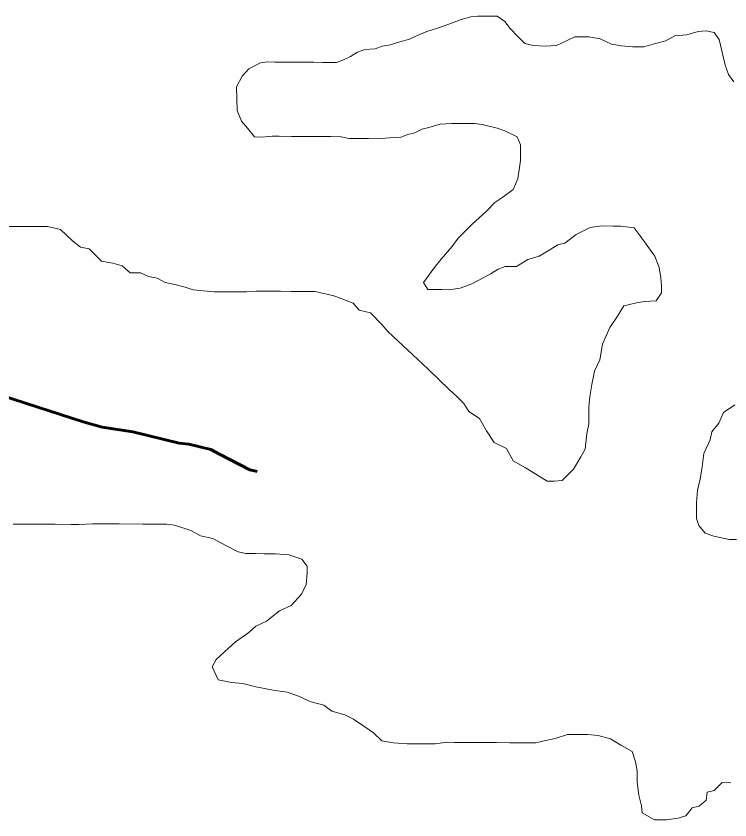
# Model space of a CAD drawing. Extents: x 553962 to 842807, y 8883888 to 9032388.
# Drawn here: x 613876 to 615915, y 8944887 to 8947186 of the extents above; entities that cross this region are included whole.
import ezdxf

# ---------------------------------------------------------------- set-up
doc = ezdxf.new("R2010")
doc.units = 0
doc.header["$LTSCALE"] = 200
doc.linetypes.add('LONG_DASH_SHORT_DASH', pattern=[9.9, 6, -1.2, 1.5, -1.2])
for name, color, linetype, lineweight in [('25', 7, 'Continuous', 13), ('57', 7, 'Continuous', 13), ('7', 7, 'LONG_DASH_SHORT_DASH', 60)]:
    doc.layers.add(name, color=color, linetype=linetype, lineweight=lineweight)

msp = doc.modelspace()

# ---------------------------------------------------------------- linework, layer by layer
at = {"layer": '25'}
for points in [[(615387.1, 8947099.2), (615354.6, 8947101.9), (615329.6, 8947107.1), (615309.7, 8947127.2), (615287.4, 8947149.9), (615272.6, 8947170), (615250.2, 8947185.2), (615217.6, 8947185.4), (615195.1, 8947185.6), (615175.1, 8947183.2), (615147.5, 8947175.9), (615114.9, 8947163.6), (615079.8, 8947151.3), (615049.7, 8947141.5), (615019.6, 8947129.2), (614999.6, 8947119.3), (614972, 8947111.9), (614941.9, 8947102.1), (614921.9, 8947099.8), (614901.8, 8947092.4), (614871.8, 8947090.1), (614851.7, 8947082.7), (614831.6, 8947070.3), (614811.5, 8947060.4), (614791.5, 8947053.1), (614771.4, 8947053.2), (614751.4, 8947053.3), (614726.4, 8947053.5), (614693.9, 8947053.7), (614663.9, 8947053.9), (614643.9, 8947054), (614613.9, 8947054.2), (614593.9, 8947054.4), (614573.8, 8947052), (614541.1, 8947034.6), (614522, 8947013.4), (614505.8, 8946982.9)], [(615926.5, 8946998), (615911.7, 8947018.1), (615901.9, 8947045.7), (615892.2, 8947085.8), (615884.9, 8947118.4), (615870.1, 8947138.5), (615847.6, 8947143.7), (615825.1, 8947141.3), (615792.5, 8947131.6), (615757.5, 8947129.3), (615732.3, 8947114.4), (615702.3, 8947107.1), (615669.7, 8947097.3), (615637.2, 8947097.5), (615604.7, 8947100.2), (615577.2, 8947105.4), (615544.8, 8947120.7), (615512.3, 8947125.9), (615492.3, 8947126), (615472.3, 8947126.2), (615452.2, 8947116.3), (615419.6, 8947101.5), (615387.1, 8947099.2)], [(614505.8, 8946982.9), (614507.8, 8946915.3), (614520, 8946885.2), (614537.4, 8946865.1), (614557.2, 8946839.9), (614577.2, 8946839.8), (614607.2, 8946842.1), (614627.2, 8946841.9), (614662.3, 8946841.7), (614702.3, 8946841.4), (614729.8, 8946841.3), (614752.3, 8946841.1), (614774.8, 8946841), (614804.8, 8946840.8), (614827.3, 8946835.6), (614847.3, 8946835.5), (614882.3, 8946835.2), (614909.8, 8946835.1), (614942.4, 8946837.3), (614974.9, 8946839.6), (614995, 8946847), (615015, 8946851.9), (615035.1, 8946861.8), (615055.1, 8946866.6), (615087.7, 8946876.4), (615120.2, 8946878.7), (615142.8, 8946878.6), (615185.3, 8946878.3), (615207.8, 8946875.7), (615250.2, 8946865.3), (615272.7, 8946857.7), (615307.5, 8946839.9), (615317.4, 8946817.3), (615317.2, 8946797.3), (615317, 8946772.3), (615314.4, 8946752.3), (615309.1, 8946719.8), (615296.4, 8946689.8), (615266.2, 8946667.5), (615243.6, 8946652.6), (615220.6, 8946628.4), (615178, 8946589.7), (615139.3, 8946550.8), (615120.9, 8946525.9), (615090.6, 8946491), (615070.4, 8946466.1), (615040.1, 8946423.8), (615052.4, 8946403.7), (615072.5, 8946403.5), (615092.5, 8946403.4), (615112.5, 8946403.3), (615145, 8946408.1), (615177.6, 8946420.3), (615197.7, 8946430.2), (615232.9, 8946450), (615253, 8946462.4), (615273, 8946469.8), (615305.6, 8946469.6), (615338.2, 8946489.4), (615370.8, 8946499.2), (615403.5, 8946519), (615423.6, 8946531.4), (615443.6, 8946536.3), (615476.3, 8946561.1), (615516.5, 8946580.8), (615549, 8946585.6), (615581.6, 8946585.4), (615604.1, 8946585.3), (615641.5, 8946580), (615658.9, 8946557.4), (615681.2, 8946527.2), (615701, 8946499.5), (615713.2, 8946466.9), (615718, 8946436.8), (615720.3, 8946414.3), (615720.2, 8946394.2), (615705, 8946371.8), (615670, 8946369.5), (615644.9, 8946364.7), (615612.3, 8946357.4), (615594.6, 8946327.5), (615571.8, 8946295.1), (615551.5, 8946247.6), (615543.6, 8946202.6), (615528.4, 8946170.2), (615520.6, 8946132.7), (615515.3, 8946097.7), (615512.6, 8946067.6), (615512.2, 8946020.1), (615507, 8945992.6), (615501.7, 8945947.5), (615489, 8945925.1), (615468.7, 8945890.2), (615436, 8945857.8), (615413.4, 8945855.5), (615393.4, 8945855.6), (615361.1, 8945875.9), (615331.2, 8945893.6), (615296.3, 8945913.8), (615276.6, 8945949), (615241.7, 8945966.8)], [(615241.7, 8945966.8), (615219.4, 8945999.5), (615199.7, 8946034.7), (615169.8, 8946054.9), (615155, 8946077.5), (615135.2, 8946097.7), (615112.8, 8946117.9), (615052.1, 8946177.5), (614980.5, 8946243.3), (614938.2, 8946284.1), (614920.8, 8946304.2), (614888.5, 8946337), (614856.1, 8946344.7), (614838.7, 8946364.9), (614806.3, 8946377.6), (614783.8, 8946385.3), (614751.4, 8946393), (614728.9, 8946398.1), (614706.4, 8946398.3), (614686.4, 8946398.4), (614661.4, 8946398.6), (614631.4, 8946398.8), (614598.9, 8946399), (614561.4, 8946399.2), (614533.8, 8946396.9), (614501.3, 8946397.1), (614468.8, 8946397.4), (614441.3, 8946397.5), (614411.3, 8946400.2), (614381.3, 8946402.9), (614358.9, 8946410.6), (614328.9, 8946418.3), (614301.4, 8946423.5), (614279, 8946436.2), (614254, 8946441.3), (614231.6, 8946451.5), (614201.6, 8946451.7), (614179.2, 8946471.9), (614151.8, 8946479.6), (614119.3, 8946484.8), (614084.6, 8946520.1), (614059.6, 8946525.2), (614037.2, 8946542.9), (614002.5, 8946575.7), (613965.8, 8946584.2), (613911.6, 8946584.2), (613911.6, 8946584.2), (613911.6, 8946584.2), (613911.6, 8946584.2), (613911.6, 8946584.2), (613911.6, 8946584.2), (613839.5, 8946584.2)], [(615934.1, 8945688.6), (615914.1, 8945688.7), (615891.6, 8945693.9), (615869.1, 8945699), (615844.2, 8945706.7), (615826.8, 8945729.3), (615819.5, 8945749.4), (615819.7, 8945771.9), (615819.8, 8945794.5), (615822.6, 8945829.5), (615830.3, 8945862), (615835.6, 8945897), (615840.9, 8945934.5), (615858.7, 8945974.5), (615863.9, 8945997), (615884.1, 8946021.9), (615896.8, 8946051.8), (615929.5, 8946074.2)], [(613867.7, 8945733.3), (613907.7, 8945733), (613930.2, 8945732.9), (613962.8, 8945732.7), (613987.8, 8945732.5), (614032.8, 8945732.2), (614055.3, 8945732.1), (614095.3, 8945734.3), (614117.8, 8945734.2), (614170.3, 8945733.8), (614237.9, 8945733.3), (614305.4, 8945732.9), (614327.9, 8945730.3), (614375.3, 8945714.9), (614402.7, 8945699.7), (614437.7, 8945692), (614475, 8945671.7), (614509.9, 8945653.9), (614532.4, 8945648.8), (614559.9, 8945648.6), (614584.9, 8945648.4), (614617.4, 8945648.2), (614654.9, 8945645.5), (614692.3, 8945632.7), (614707.2, 8945612.6), (614707, 8945592.6), (614704.3, 8945560), (614691.6, 8945532.6), (614661.3, 8945500.2), (614628.7, 8945485.4), (614590.9, 8945455.6), (614560.8, 8945440.8), (614540.7, 8945423.4), (614502.9, 8945396.1), (614482.8, 8945378.7), (614447.5, 8945346.4), (614436, 8945325.2), (614436, 8945325.2), (614436, 8945325.2), (614453.5, 8945287.8), (614490.8, 8945280.3), (614523.2, 8945277.8), (614560.6, 8945267.9), (614610.5, 8945257.9), (614650.3, 8945252.9), (614685.2, 8945240.5), (614715.1, 8945225.5), (614755, 8945215.6), (614777.5, 8945198.2), (614814.8, 8945188.2), (614839.8, 8945175.7), (614869.7, 8945155.8)], [(614869.7, 8945155.8), (614897.1, 8945135.9), (614921, 8945113), (614953.4, 8945107.8), (614993.4, 8945105), (615020.9, 8945104.8), (615053.5, 8945104.6), (615073.5, 8945104.4), (615108.5, 8945109.2), (615128.5, 8945109.1), (615171, 8945108.8), (615191, 8945108.7), (615223.6, 8945108.5), (615248.6, 8945108.3), (615286.1, 8945108.1), (615311.1, 8945107.9), (615361.1, 8945107.6), (615381.2, 8945112.4), (615416.2, 8945119.7), (615451.3, 8945132), (615488.8, 8945131.7), (615508.9, 8945131.6), (615538.8, 8945128.9), (615573.8, 8945118.7), (615603.7, 8945100.9), (615636.1, 8945083.2), (615645.8, 8945053.1), (615650.6, 8945028), (615650.4, 8944995.5), (615655.1, 8944957.9), (615662.4, 8944927.8), (615664.7, 8944907.8), (615699.6, 8944887.5), (615734.6, 8944887.3), (615767.2, 8944892.1), (615789.7, 8944899.4), (615807.4, 8944921.8), (615827.4, 8944926.7), (615847.6, 8944944.1), (615850.3, 8944966.6), (615870.3, 8944971.5), (615893, 8944993.9), (615918, 8944993.7)]]:
    msp.add_lwpolyline(points, dxfattribs=at)
at = {"layer": '57'}
for points in [[(614505.8, 8946982.9), (614522, 8947013.4), (614541.1, 8947034.6), (614573.8, 8947052), (614593.9, 8947054.4), (614613.9, 8947054.2), (614643.9, 8947054), (614663.9, 8947053.9), (614693.9, 8947053.7), (614726.4, 8947053.5), (614751.4, 8947053.3), (614771.4, 8947053.2), (614791.5, 8947053.1), (614811.5, 8947060.4), (614831.6, 8947070.3), (614851.7, 8947082.7), (614871.8, 8947090.1), (614901.8, 8947092.4), (614921.9, 8947099.8), (614941.9, 8947102.1), (614972, 8947111.9), (614999.6, 8947119.3), (615019.6, 8947129.2), (615049.7, 8947141.5), (615079.8, 8947151.3), (615114.9, 8947163.6), (615147.5, 8947175.9), (615175.1, 8947183.2), (615195.1, 8947185.6), (615217.6, 8947185.4), (615250.2, 8947185.2), (615272.6, 8947170), (615287.4, 8947149.9), (615309.7, 8947127.2), (615329.6, 8947107.1), (615354.6, 8947101.9), (615387.1, 8947099.2)], [(614505.8, 8946982.9), (614522, 8947013.4), (614541.1, 8947034.6), (614573.8, 8947052), (614593.9, 8947054.4), (614613.9, 8947054.2), (614643.9, 8947054), (614663.9, 8947053.9), (614693.9, 8947053.7), (614726.4, 8947053.5), (614751.4, 8947053.3), (614771.4, 8947053.2), (614791.5, 8947053.1), (614811.5, 8947060.4), (614831.6, 8947070.3), (614851.7, 8947082.7), (614871.8, 8947090.1), (614901.8, 8947092.4), (614921.9, 8947099.8), (614941.9, 8947102.1), (614972, 8947111.9), (614999.6, 8947119.3), (615019.6, 8947129.2), (615049.7, 8947141.5), (615079.8, 8947151.3), (615114.9, 8947163.6), (615147.5, 8947175.9), (615175.1, 8947183.2), (615195.1, 8947185.6), (615217.6, 8947185.4), (615250.2, 8947185.2), (615272.6, 8947170), (615287.4, 8947149.9), (615309.7, 8947127.2), (615329.6, 8947107.1), (615354.6, 8947101.9), (615387.1, 8947099.2)], [(615387.1, 8947099.2), (615419.6, 8947101.5), (615452.2, 8947116.3), (615472.3, 8947126.2), (615492.3, 8947126), (615512.3, 8947125.9), (615544.8, 8947120.7), (615577.2, 8947105.4), (615604.7, 8947100.2), (615637.2, 8947097.5), (615669.7, 8947097.3), (615702.3, 8947107.1), (615732.3, 8947114.4), (615757.5, 8947129.3), (615792.5, 8947131.6), (615825.1, 8947141.3), (615847.6, 8947143.7), (615870.1, 8947138.5), (615884.9, 8947118.4), (615892.2, 8947085.8), (615901.9, 8947045.7), (615911.7, 8947018.1), (615926.5, 8946998)], [(615387.1, 8947099.2), (615419.6, 8947101.5), (615452.2, 8947116.3), (615472.3, 8947126.2), (615492.3, 8947126), (615512.3, 8947125.9), (615544.8, 8947120.7), (615577.2, 8947105.4), (615604.7, 8947100.2), (615637.2, 8947097.5), (615669.7, 8947097.3), (615702.3, 8947107.1), (615732.3, 8947114.4), (615757.5, 8947129.3), (615792.5, 8947131.6), (615825.1, 8947141.3), (615847.6, 8947143.7), (615870.1, 8947138.5), (615884.9, 8947118.4), (615892.2, 8947085.8), (615901.9, 8947045.7), (615911.7, 8947018.1), (615926.5, 8946998)], [(615241.7, 8945966.8), (615276.6, 8945949), (615296.3, 8945913.8), (615331.2, 8945893.6), (615361.1, 8945875.9), (615393.4, 8945855.6), (615413.4, 8945855.5), (615436, 8945857.8), (615468.7, 8945890.2), (615489, 8945925.1), (615501.7, 8945947.5), (615507, 8945992.6), (615512.2, 8946020.1), (615512.6, 8946067.6), (615515.3, 8946097.7), (615520.6, 8946132.7), (615528.4, 8946170.2), (615543.6, 8946202.6), (615551.5, 8946247.6), (615571.8, 8946295.1), (615594.6, 8946327.5), (615612.3, 8946357.4), (615644.9, 8946364.7), (615670, 8946369.5), (615705, 8946371.8), (615720.2, 8946394.2), (615720.3, 8946414.3), (615718, 8946436.8), (615713.2, 8946466.9), (615701, 8946499.5), (615681.2, 8946527.2), (615658.9, 8946557.4), (615641.5, 8946580), (615604.1, 8946585.3), (615581.6, 8946585.4), (615549, 8946585.6), (615516.5, 8946580.8), (615476.3, 8946561.1), (615443.6, 8946536.3), (615423.6, 8946531.4), (615403.5, 8946519), (615370.8, 8946499.2), (615338.2, 8946489.4), (615305.6, 8946469.6), (615273, 8946469.8), (615253, 8946462.4), (615232.9, 8946450), (615197.7, 8946430.2), (615177.6, 8946420.3), (615145, 8946408.1), (615112.5, 8946403.3), (615092.5, 8946403.4), (615072.5, 8946403.5), (615052.4, 8946403.7), (615040.1, 8946423.8), (615070.4, 8946466.1), (615090.6, 8946491), (615120.9, 8946525.9), (615139.3, 8946550.8), (615178, 8946589.7), (615220.6, 8946628.4), (615243.6, 8946652.6), (615266.2, 8946667.5), (615296.4, 8946689.8), (615309.1, 8946719.8), (615314.4, 8946752.3), (615317, 8946772.3), (615317.2, 8946797.3), (615317.4, 8946817.3), (615307.5, 8946839.9), (615272.7, 8946857.7), (615250.2, 8946865.3), (615207.8, 8946875.7), (615185.3, 8946878.3), (615142.8, 8946878.6), (615120.2, 8946878.7), (615087.7, 8946876.4), (615055.1, 8946866.6), (615035.1, 8946861.8), (615015, 8946851.9), (614995, 8946847), (614974.9, 8946839.6), (614942.4, 8946837.3), (614909.8, 8946835.1), (614882.3, 8946835.2), (614847.3, 8946835.5), (614827.3, 8946835.6), (614804.8, 8946840.8), (614774.8, 8946841), (614752.3, 8946841.1), (614729.8, 8946841.3), (614702.3, 8946841.4), (614662.3, 8946841.7), (614627.2, 8946841.9), (614607.2, 8946842.1), (614577.2, 8946839.8), (614557.2, 8946839.9), (614537.4, 8946865.1), (614520, 8946885.2), (614507.8, 8946915.3), (614505.8, 8946982.9)], [(615241.7, 8945966.8), (615276.6, 8945949), (615296.3, 8945913.8), (615331.2, 8945893.6), (615361.1, 8945875.9), (615393.4, 8945855.6), (615413.4, 8945855.5), (615436, 8945857.8), (615468.7, 8945890.2), (615489, 8945925.1), (615501.7, 8945947.5), (615507, 8945992.6), (615512.2, 8946020.1), (615512.6, 8946067.6), (615515.3, 8946097.7), (615520.6, 8946132.7), (615528.4, 8946170.2), (615543.6, 8946202.6), (615551.5, 8946247.6), (615571.8, 8946295.1), (615594.6, 8946327.5), (615612.3, 8946357.4), (615644.9, 8946364.7), (615670, 8946369.5), (615705, 8946371.8), (615720.2, 8946394.2), (615720.3, 8946414.3), (615718, 8946436.8), (615713.2, 8946466.9), (615701, 8946499.5), (615681.2, 8946527.2), (615658.9, 8946557.4), (615641.5, 8946580), (615604.1, 8946585.3), (615581.6, 8946585.4), (615549, 8946585.6), (615516.5, 8946580.8), (615476.3, 8946561.1), (615443.6, 8946536.3), (615423.6, 8946531.4), (615403.5, 8946519), (615370.8, 8946499.2), (615338.2, 8946489.4), (615305.6, 8946469.6), (615273, 8946469.8), (615253, 8946462.4), (615232.9, 8946450), (615197.7, 8946430.2), (615177.6, 8946420.3), (615145, 8946408.1), (615112.5, 8946403.3), (615092.5, 8946403.4), (615072.5, 8946403.5), (615052.4, 8946403.7), (615040.1, 8946423.8), (615070.4, 8946466.1), (615090.6, 8946491), (615120.9, 8946525.9), (615139.3, 8946550.8), (615178, 8946589.7), (615220.6, 8946628.4), (615243.6, 8946652.6), (615266.2, 8946667.5), (615296.4, 8946689.8), (615309.1, 8946719.8), (615314.4, 8946752.3), (615317, 8946772.3), (615317.2, 8946797.3), (615317.4, 8946817.3), (615307.5, 8946839.9), (615272.7, 8946857.7), (615250.2, 8946865.3), (615207.8, 8946875.7), (615185.3, 8946878.3), (615142.8, 8946878.6), (615120.2, 8946878.7), (615087.7, 8946876.4), (615055.1, 8946866.6), (615035.1, 8946861.8), (615015, 8946851.9), (614995, 8946847), (614974.9, 8946839.6), (614942.4, 8946837.3), (614909.8, 8946835.1), (614882.3, 8946835.2), (614847.3, 8946835.5), (614827.3, 8946835.6), (614804.8, 8946840.8), (614774.8, 8946841), (614752.3, 8946841.1), (614729.8, 8946841.3), (614702.3, 8946841.4), (614662.3, 8946841.7), (614627.2, 8946841.9), (614607.2, 8946842.1), (614577.2, 8946839.8), (614557.2, 8946839.9), (614537.4, 8946865.1), (614520, 8946885.2), (614507.8, 8946915.3), (614505.8, 8946982.9)], [(613839.5, 8946584.2), (613911.6, 8946584.2), (613911.6, 8946584.2), (613911.6, 8946584.2), (613911.6, 8946584.2), (613911.6, 8946584.2), (613911.6, 8946584.2), (613965.8, 8946584.2), (614002.5, 8946575.7), (614037.2, 8946542.9), (614059.6, 8946525.2), (614084.6, 8946520.1), (614119.3, 8946484.8), (614151.8, 8946479.6), (614179.2, 8946471.9), (614201.6, 8946451.7), (614231.6, 8946451.5), (614254, 8946441.3), (614279, 8946436.2), (614301.4, 8946423.5), (614328.9, 8946418.3), (614358.9, 8946410.6), (614381.3, 8946402.9), (614411.3, 8946400.2), (614441.3, 8946397.5), (614468.8, 8946397.4), (614501.3, 8946397.1), (614533.8, 8946396.9), (614561.4, 8946399.2), (614598.9, 8946399), (614631.4, 8946398.8), (614661.4, 8946398.6), (614686.4, 8946398.4), (614706.4, 8946398.3), (614728.9, 8946398.1), (614751.4, 8946393), (614783.8, 8946385.3), (614806.3, 8946377.6), (614838.7, 8946364.9), (614856.1, 8946344.7), (614888.5, 8946337), (614920.8, 8946304.2), (614938.2, 8946284.1), (614980.5, 8946243.3), (615052.1, 8946177.5), (615112.8, 8946117.9), (615135.2, 8946097.7), (615155, 8946077.5), (615169.8, 8946054.9), (615199.7, 8946034.7), (615219.4, 8945999.5), (615241.7, 8945966.8)], [(613839.5, 8946584.2), (613911.6, 8946584.2), (613911.6, 8946584.2), (613911.6, 8946584.2), (613911.6, 8946584.2), (613911.6, 8946584.2), (613911.6, 8946584.2), (613965.8, 8946584.2), (614002.5, 8946575.7), (614037.2, 8946542.9), (614059.6, 8946525.2), (614084.6, 8946520.1), (614119.3, 8946484.8), (614151.8, 8946479.6), (614179.2, 8946471.9), (614201.6, 8946451.7), (614231.6, 8946451.5), (614254, 8946441.3), (614279, 8946436.2), (614301.4, 8946423.5), (614328.9, 8946418.3), (614358.9, 8946410.6), (614381.3, 8946402.9), (614411.3, 8946400.2), (614441.3, 8946397.5), (614468.8, 8946397.4), (614501.3, 8946397.1), (614533.8, 8946396.9), (614561.4, 8946399.2), (614598.9, 8946399), (614631.4, 8946398.8), (614661.4, 8946398.6), (614686.4, 8946398.4), (614706.4, 8946398.3), (614728.9, 8946398.1), (614751.4, 8946393), (614783.8, 8946385.3), (614806.3, 8946377.6), (614838.7, 8946364.9), (614856.1, 8946344.7), (614888.5, 8946337), (614920.8, 8946304.2), (614938.2, 8946284.1), (614980.5, 8946243.3), (615052.1, 8946177.5), (615112.8, 8946117.9), (615135.2, 8946097.7), (615155, 8946077.5), (615169.8, 8946054.9), (615199.7, 8946034.7), (615219.4, 8945999.5), (615241.7, 8945966.8)], [(615929.5, 8946074.2), (615896.8, 8946051.8), (615884.1, 8946021.9), (615863.9, 8945997), (615858.7, 8945974.5), (615840.9, 8945934.5), (615835.6, 8945897), (615830.3, 8945862), (615822.6, 8945829.5), (615819.8, 8945794.5), (615819.7, 8945771.9), (615819.5, 8945749.4), (615826.8, 8945729.3), (615844.2, 8945706.7), (615869.1, 8945699), (615891.6, 8945693.9), (615914.1, 8945688.7), (615934.1, 8945688.6)], [(615929.5, 8946074.2), (615896.8, 8946051.8), (615884.1, 8946021.9), (615863.9, 8945997), (615858.7, 8945974.5), (615840.9, 8945934.5), (615835.6, 8945897), (615830.3, 8945862), (615822.6, 8945829.5), (615819.8, 8945794.5), (615819.7, 8945771.9), (615819.5, 8945749.4), (615826.8, 8945729.3), (615844.2, 8945706.7), (615869.1, 8945699), (615891.6, 8945693.9), (615914.1, 8945688.7), (615934.1, 8945688.6)]]:
    msp.add_lwpolyline(points, dxfattribs=at)
at = {"layer": '7'}
msp.add_lwpolyline([(614564.6, 8945883.7), (614543.8, 8945887.9), (614456.6, 8945933.4), (614431.7, 8945946.1), (614369.3, 8945961.4), (614341.8, 8945964.1), (614209.5, 8945997.3), (614122.1, 8946010.3), (614067.2, 8946025.6), (613837.7, 8946099.4)], dxfattribs=at)

doc.saveas('drawing.dxf')
